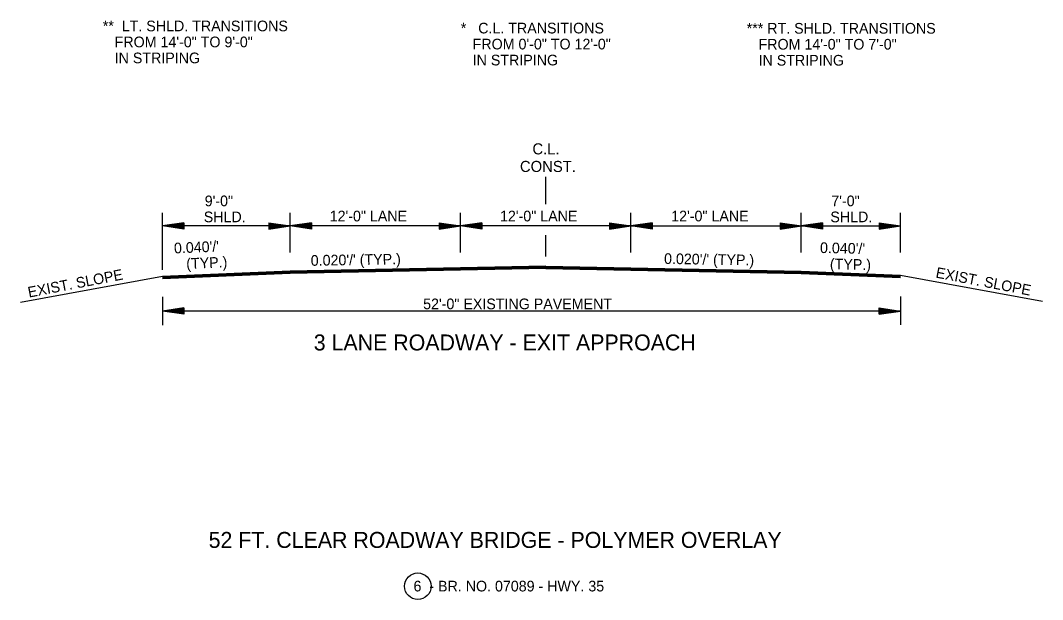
# Model space of a CAD drawing. Extents: x 544199 to 1930787, y -1968972 to 596640.
# Drawn here: x 546397 to 547117, y -1950830 to -1950422 of the extents above; entities that cross this region are included whole.
import ezdxf

# ---------------------------------------------------------------- set-up
doc = ezdxf.new("R2010")
doc.units = 0
doc.layers.add('R_Border', color=7, linetype='Continuous')
doc.layers.add('R_Draft', color=7, linetype='Continuous')

msp = doc.modelspace()

# ---------------------------------------------------------------- linework, layer by layer
at = {"layer": 'R_Border'}
msp.add_circle((546677.07, -1950820.47), 9.34, dxfattribs=at)
at = {"layer": 'R_Draft'}
for p, q in [((546767.17, -1950551.63), (546767.17, -1950532.31)), ((546497.17, -1950597.87), (546497.17, -1950557.64)), ((546587.17, -1950585.6), (546587.17, -1950557.64)), ((546707.17, -1950585.6), (546707.17, -1950557.64)), ((546827.17, -1950585.6), (546827.17, -1950557.64)), ((546947.17, -1950585.6), (546947.17, -1950557.64)), ((547017.17, -1950585.6), (547017.17, -1950557.64)), ((546512.17, -1950564.58), (546497.17, -1950566.83)), ((546587.17, -1950566.83), (546497.17, -1950566.83)), ((546512.17, -1950569.08), (546497.17, -1950566.83)), ((546512.17, -1950564.96), (546499.68, -1950566.83)), ((546512.17, -1950568.71), (546499.68, -1950566.83)), ((546512.17, -1950565.34), (546502.26, -1950566.83)), ((546512.17, -1950568.33), (546502.26, -1950566.83)), ((546512.17, -1950565.72), (546504.75, -1950566.83)), ((546512.17, -1950567.95), (546504.75, -1950566.83)), ((546512.17, -1950566.11), (546507.3, -1950566.83)), ((546512.17, -1950567.57), (546507.3, -1950566.83)), ((546512.17, -1950566.48), (546509.8, -1950566.83)), ((546512.17, -1950567.19), (546509.8, -1950566.83)), ((546512.17, -1950564.58), (546512.17, -1950569.08)), ((546572.17, -1950564.58), (546587.17, -1950566.83)), ((546572.17, -1950564.58), (546572.17, -1950569.08)), ((546572.17, -1950564.96), (546584.67, -1950566.83)), ((546572.17, -1950565.34), (546582.09, -1950566.83)), ((546572.17, -1950565.72), (546579.59, -1950566.83)), ((546572.17, -1950566.11), (546577.05, -1950566.83)), ((546572.17, -1950566.48), (546574.54, -1950566.83)), ((546572.17, -1950569.08), (546587.17, -1950566.83)), ((546572.17, -1950567.57), (546577.05, -1950566.83)), ((546572.17, -1950568.33), (546582.09, -1950566.83)), ((546572.17, -1950568.71), (546584.67, -1950566.83)), ((546572.17, -1950567.95), (546579.59, -1950566.83)), ((546572.17, -1950567.19), (546574.54, -1950566.83)), ((546602.17, -1950564.58), (546587.17, -1950566.83)), ((546707.17, -1950566.83), (546587.17, -1950566.83)), ((546602.17, -1950569.08), (546587.17, -1950566.83)), ((546602.17, -1950564.96), (546589.68, -1950566.83)), ((546602.17, -1950568.71), (546589.68, -1950566.83)), ((546602.17, -1950565.34), (546592.26, -1950566.83)), ((546602.17, -1950568.33), (546592.26, -1950566.83)), ((546602.17, -1950565.72), (546594.75, -1950566.83)), ((546602.17, -1950567.95), (546594.75, -1950566.83)), ((546602.17, -1950566.11), (546597.3, -1950566.83)), ((546602.17, -1950567.57), (546597.3, -1950566.83)), ((546602.17, -1950566.48), (546599.8, -1950566.83)), ((546602.17, -1950567.19), (546599.8, -1950566.83)), ((546602.17, -1950564.58), (546602.17, -1950569.08)), ((546692.17, -1950564.58), (546707.17, -1950566.83)), ((546692.17, -1950564.58), (546692.17, -1950569.08)), ((546692.17, -1950564.96), (546704.67, -1950566.83)), ((546692.17, -1950565.34), (546702.09, -1950566.83)), ((546692.17, -1950565.72), (546699.59, -1950566.83)), ((546692.17, -1950566.11), (546697.05, -1950566.83)), ((546692.17, -1950566.48), (546694.54, -1950566.83)), ((546692.17, -1950569.08), (546707.17, -1950566.83)), ((546692.17, -1950567.57), (546697.05, -1950566.83)), ((546692.17, -1950568.33), (546702.09, -1950566.83)), ((546692.17, -1950568.71), (546704.67, -1950566.83)), ((546692.17, -1950567.95), (546699.59, -1950566.83)), ((546692.17, -1950567.19), (546694.54, -1950566.83)), ((546722.17, -1950564.58), (546707.17, -1950566.83)), ((546827.17, -1950566.83), (546707.17, -1950566.83)), ((546722.17, -1950569.08), (546707.17, -1950566.83)), ((546722.17, -1950564.96), (546709.68, -1950566.83)), ((546722.17, -1950568.71), (546709.68, -1950566.83)), ((546722.17, -1950565.34), (546712.26, -1950566.83)), ((546722.17, -1950568.33), (546712.26, -1950566.83)), ((546722.17, -1950565.72), (546714.75, -1950566.83)), ((546722.17, -1950567.95), (546714.75, -1950566.83)), ((546722.17, -1950566.11), (546717.3, -1950566.83)), ((546722.17, -1950567.57), (546717.3, -1950566.83)), ((546722.17, -1950566.48), (546719.8, -1950566.83)), ((546722.17, -1950567.19), (546719.8, -1950566.83)), ((546722.17, -1950564.58), (546722.17, -1950569.08)), ((546812.17, -1950564.58), (546827.17, -1950566.83)), ((546812.17, -1950564.58), (546812.17, -1950569.08)), ((546812.17, -1950564.96), (546824.67, -1950566.83)), ((546812.17, -1950565.34), (546822.09, -1950566.83)), ((546812.17, -1950565.72), (546819.59, -1950566.83)), ((546812.17, -1950566.11), (546817.05, -1950566.83)), ((546812.17, -1950566.48), (546814.54, -1950566.83)), ((546812.17, -1950569.08), (546827.17, -1950566.83)), ((546812.17, -1950567.57), (546817.05, -1950566.83)), ((546812.17, -1950568.33), (546822.09, -1950566.83)), ((546812.17, -1950568.71), (546824.67, -1950566.83)), ((546812.17, -1950567.95), (546819.59, -1950566.83)), ((546812.17, -1950567.19), (546814.54, -1950566.83)), ((546842.17, -1950564.58), (546827.17, -1950566.83)), ((546827.17, -1950566.83), (547017.17, -1950566.83)), ((546842.17, -1950569.08), (546827.17, -1950566.83)), ((546842.17, -1950564.96), (546829.68, -1950566.83)), ((546842.17, -1950568.71), (546829.68, -1950566.83)), ((546842.17, -1950565.34), (546832.26, -1950566.83)), ((546842.17, -1950568.33), (546832.26, -1950566.83)), ((546842.17, -1950565.72), (546834.75, -1950566.83)), ((546842.17, -1950567.95), (546834.75, -1950566.83)), ((546842.17, -1950566.11), (546837.3, -1950566.83)), ((546842.17, -1950567.57), (546837.3, -1950566.83)), ((546842.17, -1950566.48), (546839.8, -1950566.83)), ((546842.17, -1950567.19), (546839.8, -1950566.83)), ((546842.17, -1950564.58), (546842.17, -1950569.08)), ((546932.31, -1950564.58), (546947.31, -1950566.83)), ((546932.31, -1950564.58), (546932.31, -1950569.08)), ((546932.31, -1950564.96), (546944.81, -1950566.83)), ((546932.31, -1950565.34), (546942.23, -1950566.83)), ((546932.31, -1950565.72), (546939.73, -1950566.83)), ((546932.31, -1950566.11), (546937.19, -1950566.83)), ((546932.31, -1950566.48), (546934.68, -1950566.83)), ((546932.31, -1950569.08), (546947.31, -1950566.83)), ((546932.31, -1950567.57), (546937.19, -1950566.83)), ((546932.31, -1950568.33), (546942.23, -1950566.83)), ((546932.31, -1950568.71), (546944.81, -1950566.83)), ((546932.31, -1950567.95), (546939.73, -1950566.83)), ((546932.31, -1950567.19), (546934.68, -1950566.83)), ((546962.23, -1950564.58), (546947.23, -1950566.83)), ((546962.23, -1950569.08), (546947.23, -1950566.83)), ((546962.23, -1950564.96), (546949.74, -1950566.83)), ((546962.23, -1950568.71), (546949.74, -1950566.83)), ((546962.23, -1950565.34), (546952.32, -1950566.83)), ((546962.23, -1950568.33), (546952.32, -1950566.83)), ((546962.23, -1950565.72), (546954.81, -1950566.83)), ((546962.23, -1950567.95), (546954.81, -1950566.83)), ((546962.23, -1950566.11), (546957.36, -1950566.83)), ((546962.23, -1950567.57), (546957.36, -1950566.83)), ((546962.23, -1950566.48), (546959.86, -1950566.83)), ((546962.23, -1950567.19), (546959.86, -1950566.83)), ((546962.23, -1950564.58), (546962.23, -1950569.08)), ((547002.17, -1950564.58), (547017.17, -1950566.83)), ((547002.17, -1950564.58), (547002.17, -1950569.08)), ((547002.17, -1950564.96), (547014.67, -1950566.83)), ((547002.17, -1950565.34), (547012.09, -1950566.83)), ((547002.17, -1950565.72), (547009.59, -1950566.83)), ((547002.17, -1950566.11), (547007.05, -1950566.83)), ((547002.17, -1950566.48), (547004.54, -1950566.83)), ((547002.17, -1950569.08), (547017.17, -1950566.83)), ((547002.17, -1950567.57), (547007.05, -1950566.83)), ((547002.17, -1950568.33), (547012.09, -1950566.83)), ((547002.17, -1950568.71), (547014.67, -1950566.83)), ((547002.17, -1950567.95), (547009.59, -1950566.83)), ((547002.17, -1950567.19), (547004.54, -1950566.83)), ((546767.17, -1950588.3), (546767.17, -1950573.39)), ((546767.17, -1950595.14), (546587.17, -1950598.74)), ((546767.17, -1950595.44), (546587.17, -1950599.04)), ((546767.17, -1950595.74), (546587.17, -1950599.34)), ((546767.17, -1950596.04), (546587.17, -1950599.64)), ((546767.17, -1950596.34), (546587.17, -1950599.94)), ((546767.17, -1950596.64), (546587.17, -1950600.24)), ((546767.17, -1950596.81), (546587.17, -1950600.41)), ((546767.17, -1950595.14), (546947.17, -1950598.74)), ((546767.17, -1950595.44), (546947.17, -1950599.04)), ((546767.17, -1950595.74), (546947.17, -1950599.34)), ((546767.17, -1950596.04), (546947.17, -1950599.64)), ((546767.17, -1950596.34), (546947.17, -1950599.94)), ((546767.17, -1950596.64), (546947.17, -1950600.24)), ((546767.17, -1950596.81), (546947.17, -1950600.41)), ((546497.17, -1950602.34), (546397.1, -1950620.72)), ((546587.17, -1950598.74), (546497.17, -1950602.34)), ((546587.17, -1950599.04), (546497.17, -1950602.64)), ((546587.17, -1950599.34), (546497.17, -1950602.94)), ((546587.17, -1950599.64), (546497.17, -1950603.24)), ((546587.17, -1950599.94), (546497.17, -1950603.54)), ((546587.17, -1950600.24), (546497.17, -1950603.84)), ((546587.17, -1950600.41), (546497.17, -1950604.01)), ((546947.17, -1950598.74), (547017.17, -1950601.54)), ((546947.17, -1950599.04), (547017.17, -1950601.84)), ((546947.17, -1950599.34), (547017.17, -1950602.14)), ((546947.17, -1950599.64), (547017.17, -1950602.44)), ((546947.17, -1950599.94), (547017.17, -1950602.74)), ((546947.17, -1950600.24), (547017.17, -1950603.04)), ((546947.17, -1950600.41), (547017.17, -1950603.21)), ((547017.17, -1950601.54), (547117.24, -1950619.92)), ((546497.17, -1950616.8), (546497.17, -1950636.8)), ((547017.17, -1950616.55), (547017.17, -1950636.55)), ((546512.17, -1950624.55), (546497.17, -1950626.8)), ((546512.17, -1950624.93), (546499.68, -1950626.8)), ((546512.17, -1950625.31), (546502.26, -1950626.8)), ((546512.17, -1950625.68), (546504.75, -1950626.8)), ((546512.17, -1950626.07), (546507.3, -1950626.8)), ((546512.17, -1950626.45), (546509.8, -1950626.8)), ((546512.17, -1950624.55), (546512.17, -1950629.05)), ((547002.17, -1950624.55), (547017.17, -1950626.8)), ((547002.17, -1950629.05), (547002.17, -1950624.55)), ((547002.17, -1950624.93), (547014.67, -1950626.8)), ((547002.17, -1950625.31), (547012.09, -1950626.8)), ((547002.17, -1950625.68), (547009.59, -1950626.8)), ((547002.17, -1950626.07), (547007.05, -1950626.8)), ((547002.17, -1950626.45), (547004.54, -1950626.8)), ((546512.17, -1950629.05), (546497.17, -1950626.8)), ((547017.17, -1950626.8), (546497.17, -1950626.8)), ((546512.17, -1950628.68), (546499.68, -1950626.8)), ((546512.17, -1950628.29), (546502.26, -1950626.8)), ((546512.17, -1950627.92), (546504.75, -1950626.8)), ((546512.17, -1950627.54), (546507.3, -1950626.8)), ((546512.17, -1950627.15), (546509.8, -1950626.8)), ((547002.17, -1950629.05), (547017.17, -1950626.8)), ((547002.17, -1950627.53), (547007.05, -1950626.8)), ((547002.17, -1950628.29), (547012.09, -1950626.8)), ((547002.17, -1950628.68), (547014.67, -1950626.8)), ((547002.17, -1950627.92), (547009.59, -1950626.8)), ((547002.17, -1950627.15), (547004.54, -1950626.8))]:
    msp.add_line(p, q, dxfattribs=at)

# ---------------------------------------------------------------- texts
for s, height, p in [('**  LT. SHLD. TRANSITIONS', 7.5, (546455.12, -1950429.87)), ('*   C.L. TRANSITIONS', 7.5, (546707.36, -1950431.38)), ('*** RT. SHLD. TRANSITIONS', 7.5, (546908.79, -1950431.51)), ('   FROM 14\'-0" TO 9\'-0"', 7.5, (546455.12, -1950441.12)), ('   FROM 0\'-0" TO 12\'-0"', 7.5, (546707.36, -1950442.63)), ('   FROM 14\'-0" TO 7\'-0"', 7.5, (546908.79, -1950442.76)), ('   IN STRIPING', 7.5, (546455.12, -1950452.37)), ('   IN STRIPING', 7.5, (546707.36, -1950453.88)), ('   IN STRIPING', 7.5, (546908.79, -1950454.01)), ('C.L.', 7.8, (546757.83, -1950516.52)), ('CONST.', 7.8, (546749.04, -1950528.89)), ('9\'-0" ', 7.5, (546526.94, -1950553)), ('7\'-0" ', 7.5, (546968.4, -1950553)), ('SHLD.', 7.5, (546526.26, -1950564.25)), ('12\'-0" LANE', 7.5, (546614.99, -1950563.66)), ('12\'-0" LANE', 7.5, (546734.99, -1950563.66)), ('12\'-0" LANE', 7.5, (546855.62, -1950563.66)), ('SHLD.', 7.5, (546967.72, -1950564.25)), ('52\'-0" EXISTING PAVEMENT', 7.5, (546680.84, -1950625.48)), ('3 LANE ROADWAY - EXIT APPROACH', 11.25, (546603.75, -1950654.5)), ('52 FT. CLEAR ROADWAY BRIDGE - POLYMER OVERLAY', 11.25, (546529.69, -1950793.48)), ('6  - BR. NO. 07089 - HWY. 35', 7.5, (546674.05, -1950824.11))]:
    msp.add_text(s, height=height, dxfattribs=at).set_placement(p)
for s, rotation, p in [("  0.040'/'", 2.44797, (546499.86, -1950586.49)), ("0.040'/'", 358.68162, (546960.38, -1950585.87)), (' (TYP.)', 2.44797, (546511.29, -1950597.26)), ("0.020'/' (TYP.)", 0.97192, (546601.7, -1950594.94)), ("0.020'/' (TYP.)", 359.02808, (546850.53, -1950593.57)), ('(TYP.)', 358.68162, (546967.33, -1950597.28)), ('EXIST. SLOPE', 10.88286, (546403.08, -1950617.34)), ('EXIST. SLOPE', 349.11714, (547041.55, -1950603.14))]:
    msp.add_text(s, height=7.5, rotation=rotation, dxfattribs=at).set_placement(p)

doc.saveas('drawing.dxf')
